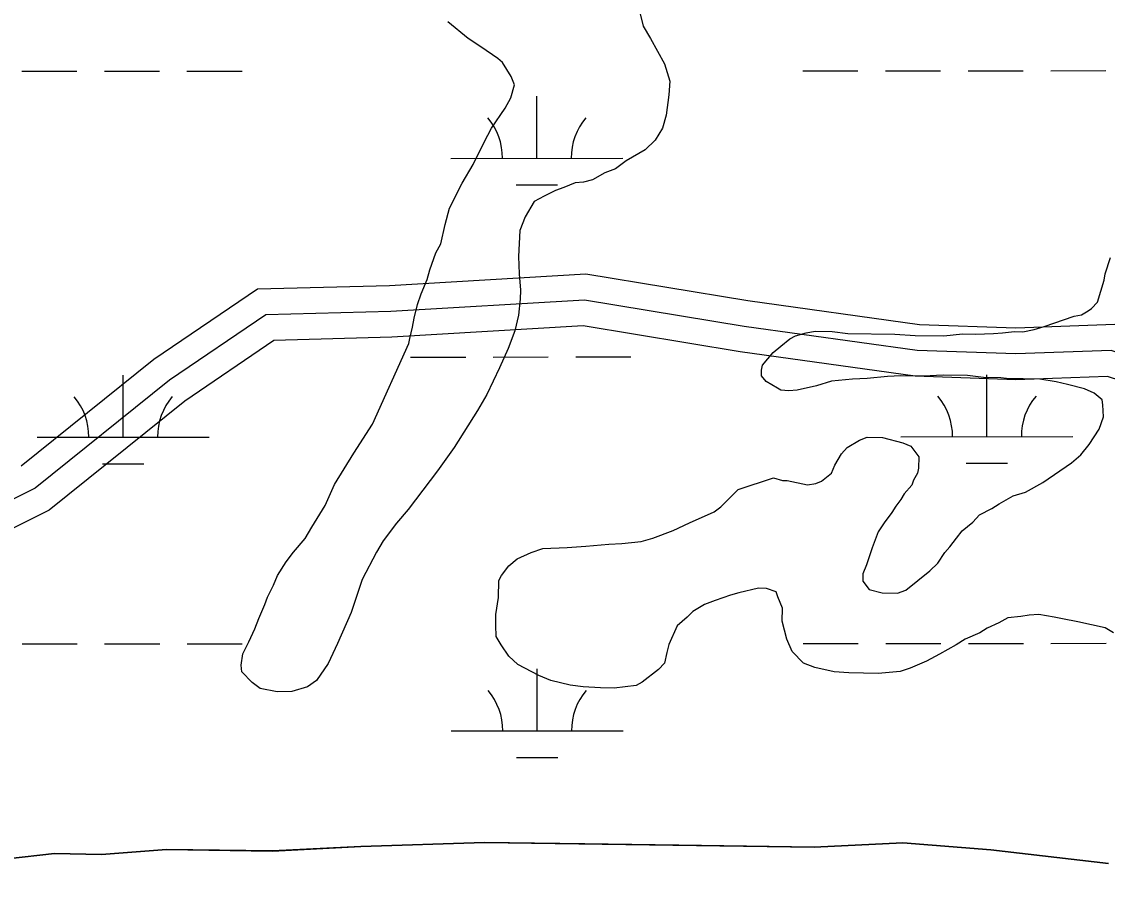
# Model space of a CAD drawing. Extents: x 3279314 to 3317160, y 734079 to 759431.
# Drawn here: x 3295926 to 3296557, y 740246 to 740746 of the extents above; entities that cross this region are included whole.
import ezdxf

# ---------------------------------------------------------------- set-up
doc = ezdxf.new("R2010")
doc.units = 0
for name, color, linetype in [('V-ROAD-CNTR', 7, 'Continuous'), ('V-SITE-VEGE', 7, 'Continuous'), ('V-TOPO-SHOR', 7, 'Continuous'), ('V-WETL-SWMP', 7, 'Continuous')]:
    doc.layers.add(name, color=color, linetype=linetype)

msp = doc.modelspace()

# ---------------------------------------------------------------- linework, layer by layer
at = {"layer": 'V-ROAD-CNTR'}
for points in [[(3297070.21, 740273.11), (3297013.38, 740298.88), (3296959.69, 740327.99), (3296897.87, 740377.31), (3296850.89, 740412.21), (3296790.49, 740455.35), (3296751.49, 740486.96), (3296714.12, 740510.49), (3296674.08, 740530.51), (3296623.05, 740549.56), (3296560.89, 740569.81), (3296503.44, 740567.74), (3296447.43, 740569.69), (3296347.74, 740583.55), (3296253.62, 740599.13), (3296139.53, 740592.38), (3296062.73, 740590.26), (3296002.61, 740549.47), (3295925.41, 740487.44)], [(3297064.02, 740259.44), (3297006.7, 740285.44), (3296951.37, 740315.43), (3296888.72, 740365.43), (3296842.06, 740400.09), (3296781.4, 740443.41), (3296742.74, 740474.74), (3296706.75, 740497.4), (3296668.09, 740516.73), (3296618.1, 740535.4), (3296558.77, 740554.73), (3296503.45, 740552.73), (3296446.13, 740554.73), (3296345.48, 740568.72), (3296252.83, 740584.05), (3296140.18, 740577.39), (3296067.53, 740575.39), (3296011.54, 740537.4), (3295933.55, 740474.74), (3295846.9, 740431.41)], [(3297064.02, 740259.44), (3297006.7, 740285.44), (3296951.37, 740315.43), (3296888.72, 740365.43), (3296842.06, 740400.09), (3296781.4, 740443.41), (3296742.74, 740474.74), (3296706.75, 740497.4), (3296668.09, 740516.73), (3296618.1, 740535.4), (3296558.77, 740554.73), (3296503.45, 740552.73), (3296446.13, 740554.73), (3296345.48, 740568.72), (3296252.83, 740584.05), (3296140.18, 740577.39), (3296067.53, 740575.39), (3296011.54, 740537.4), (3295933.55, 740474.74), (3295846.9, 740431.41)], [(3297057.82, 740245.78), (3297000.01, 740272), (3296943.06, 740302.88), (3296879.56, 740353.54), (3296833.23, 740387.96), (3296772.31, 740431.47), (3296733.99, 740462.52), (3296699.38, 740484.32), (3296662.09, 740502.96), (3296613.15, 740521.23), (3296556.66, 740539.64), (3296503.46, 740537.72), (3296444.83, 740539.76), (3296343.22, 740553.89), (3296252.04, 740568.98), (3296140.83, 740562.4), (3296072.32, 740560.52), (3296020.46, 740525.32), (3295941.69, 740462.04), (3295854.21, 740418.3)]]:
    msp.add_lwpolyline(points, dxfattribs=at)
at = {"layer": 'V-SITE-VEGE'}
for p, q in [((3296285.15, 740750.34), (3296286.91, 740743.21)), ((3296185.1, 740736.06), (3296173.44, 740745.73)), ((3296286.91, 740743.21), (3296291.04, 740736.04)), ((3296192.58, 740731.2), (3296185.1, 740736.06)), ((3296291.04, 740736.04), (3296299.29, 740721.23)), ((3296202.38, 740724.4), (3296192.58, 740731.2)), ((3296205.18, 740721.98), (3296202.38, 740724.4)), ((3296210.24, 740713.85), (3296205.18, 740721.98)), ((3296299.29, 740721.23), (3296302.42, 740711.24)), ((3296212.04, 740709.09), (3296210.24, 740713.85)), ((3296302.42, 740711.24), (3296301.8, 740703.21)), ((3296210.02, 740701.55), (3296212.04, 740709.09)), ((3296206.59, 740695.47), (3296210.02, 740701.55)), ((3296301.8, 740703.21), (3296300.17, 740691.42)), ((3296198.82, 740683.79), (3296206.59, 740695.47)), ((3296300.17, 740691.42), (3296298.14, 740683.89)), ((3296194.42, 740675.82), (3296198.82, 740683.79)), ((3296298.14, 740683.89), (3296293.76, 740676.87)), ((3296188.03, 740662.7), (3296194.42, 740675.82)), ((3296293.76, 740676.87), (3296287.98, 740671.3)), ((3296287.98, 740671.3), (3296276.99, 740664.88)), ((3296181.69, 740651.93), (3296188.03, 740662.7)), ((3296270.76, 740660.26), (3296264.57, 740658.01)), ((3296276.99, 740664.88), (3296270.76, 740660.26)), ((3296257.4, 740653.88), (3296252.17, 740652.55)), ((3296264.57, 740658.01), (3296257.4, 740653.88)), ((3296174.33, 740637.4), (3296181.69, 740651.93)), ((3296236, 740647.64), (3296229.32, 740644.45)), ((3296240.77, 740649.45), (3296236, 740647.64)), ((3296247.43, 740652.16), (3296240.77, 740649.45)), ((3296252.17, 740652.55), (3296247.43, 740652.16)), ((3296223.59, 740641.24), (3296218.23, 740632.35)), ((3296229.32, 740644.45), (3296223.59, 740641.24)), ((3296171.8, 740627.99), (3296174.33, 740637.4)), ((3296169.23, 740616.68), (3296171.8, 740627.99)), ((3296218.23, 740632.35), (3296215.25, 740624.37)), ((3296215.25, 740624.37), (3296214.5, 740609.24)), ((3296166.3, 740611.53), (3296169.23, 740616.68)), ((3296162.81, 740601.66), (3296166.3, 740611.53)), ((3296214.5, 740609.24), (3296214.79, 740599.31)), ((3296555.33, 740599.32), (3296558.34, 740608.73)), ((3296161.29, 740596.01), (3296162.81, 740601.66)), ((3296214.79, 740599.31), (3296215.57, 740589.83)), ((3296554.8, 740595.55), (3296555.33, 740599.32)), ((3296157.82, 740587.56), (3296161.29, 740596.01)), ((3296550.78, 740582.85), (3296554.8, 740595.55)), ((3296155.82, 740581.45), (3296157.82, 740587.56)), ((3296215.48, 740584.63), (3296214.36, 740575.19)), ((3296215.57, 740589.83), (3296215.48, 740584.63)), ((3296153.79, 740573.45), (3296155.82, 740581.45)), ((3296541.66, 740575.45), (3296545.49, 740577.74)), ((3296545.49, 740577.74), (3296547.4, 740579.13)), ((3296547.4, 740579.13), (3296550.78, 740582.85)), ((3296152.75, 740568.26), (3296153.79, 740573.45)), ((3296214.36, 740575.19), (3296212.31, 740566.24)), ((3296519.79, 740568.75), (3296537.39, 740574.58)), ((3296537.39, 740574.58), (3296541.66, 740575.45)), ((3296151.21, 740561.67), (3296152.75, 740568.26)), ((3296212.31, 740566.24), (3296208.34, 740555.91)), ((3296375.43, 740563.31), (3296381.61, 740565.08)), ((3296381.61, 740565.08), (3296386.83, 740565.94)), ((3296386.83, 740565.94), (3296396.76, 740565.76)), ((3296396.76, 740565.76), (3296405.72, 740564.65)), ((3296490.38, 740564.55), (3296495.6, 740564.92)), ((3296495.6, 740564.92), (3296502.7, 740565.74)), ((3296502.7, 740565.74), (3296507.43, 740565.66)), ((3296507.43, 740565.66), (3296514.08, 740566.95)), ((3296514.08, 740566.95), (3296519.79, 740568.75)), ((3296129.5, 740511.92), (3296150.69, 740558.84)), ((3296150.69, 740558.84), (3296151.21, 740561.67)), ((3296366.81, 740557.31), (3296372.09, 740561.47)), ((3296372.09, 740561.47), (3296375.43, 740563.31)), ((3296405.72, 740564.65), (3296433.15, 740564.16)), ((3296433.15, 740564.16), (3296444.96, 740563.47)), ((3296444.96, 740563.47), (3296461.51, 740563.17)), ((3296461.51, 740563.17), (3296472.41, 740564.4)), ((3296472.41, 740564.4), (3296479.97, 740564.26)), ((3296479.97, 740564.26), (3296490.38, 740564.55)), ((3296208.34, 740555.91), (3296203.4, 740544.65)), ((3296356.2, 740546.15), (3296362.48, 740553.61)), ((3296362.48, 740553.61), (3296366.81, 740557.31)), ((3296355.68, 740543.32), (3296356.2, 740546.15)), ((3296203.4, 740544.65), (3296196.03, 740529.17)), ((3296355.62, 740540.01), (3296355.68, 740543.32)), ((3296358.4, 740536.65), (3296355.62, 740540.01)), ((3296428.92, 740539.64), (3296417.08, 740538.43)), ((3296436.5, 740539.97), (3296428.92, 740539.64)), ((3296449.74, 740539.73), (3296436.5, 740539.97)), ((3296461.1, 740540.48), (3296449.74, 740539.73)), ((3296475.29, 740540.22), (3296461.1, 740540.48)), ((3296484.72, 740539.11), (3296475.29, 740540.22)), ((3296364.95, 740532.75), (3296358.4, 740536.65)), ((3296387.68, 740534.23), (3296376.28, 740531.6)), ((3296396.24, 740536.92), (3296387.68, 740534.23)), ((3296408.56, 740538.11), (3296396.24, 740536.92)), ((3296417.08, 740538.43), (3296408.56, 740538.11)), ((3296494.66, 740538.93), (3296484.72, 740539.11)), ((3296497.96, 740538.4), (3296494.66, 740538.93)), ((3296517.34, 740538.05), (3296497.96, 740538.4)), ((3296526.77, 740536.46), (3296517.34, 740538.05)), ((3296533.37, 740534.92), (3296526.77, 740536.46)), ((3296543.25, 740532.38), (3296533.37, 740534.92)), ((3296196.03, 740529.17), (3296190.66, 740519.81)), ((3296366.82, 740531.77), (3296364.95, 740532.75)), ((3296371.54, 740531.21), (3296366.82, 740531.77)), ((3296376.28, 740531.6), (3296371.54, 740531.21)), ((3296548.88, 740529.91), (3296543.25, 740532.38)), ((3296553.54, 740526.04), (3296548.88, 740529.91)), ((3296553.97, 740523.2), (3296553.54, 740526.04)), ((3296554.31, 740516.1), (3296553.97, 740523.2)), ((3296190.66, 740519.81), (3296177.03, 740498.3)), ((3296551.82, 740509.05), (3296554.31, 740516.1)), ((3296118.79, 740495.09), (3296129.5, 740511.92)), ((3296545.98, 740500.16), (3296551.82, 740509.05)), ((3296405.48, 740498.44), (3296412.65, 740502.57)), ((3296412.65, 740502.57), (3296416.94, 740504.38)), ((3296416.94, 740504.38), (3296425.92, 740504.22)), ((3296425.92, 740504.22), (3296437.69, 740501.17)), ((3296177.03, 740498.3), (3296167.33, 740484.76)), ((3296402.1, 740494.72), (3296405.48, 740498.44)), ((3296437.69, 740501.17), (3296442.38, 740499.2)), ((3296442.38, 740499.2), (3296447, 740492.96)), ((3296541.14, 740494.1), (3296545.98, 740500.16)), ((3296107.59, 740476.84), (3296118.79, 740495.09)), ((3296398.2, 740488.17), (3296402.1, 740494.72)), ((3296447, 740492.96), (3296446.88, 740486.34)), ((3296519.1, 740477.95), (3296535.86, 740489.47)), ((3296535.86, 740489.47), (3296541.14, 740494.1)), ((3296167.33, 740484.76), (3296150.37, 740462.36)), ((3296390.46, 740478.84), (3296396.22, 740483.47)), ((3296396.22, 740483.47), (3296398.2, 740488.17)), ((3296446.36, 740483.51), (3296443.92, 740479.3)), ((3296446.88, 740486.34), (3296446.36, 740483.51)), ((3296102.17, 740464.65), (3296107.59, 740476.84)), ((3296342.13, 740474.04), (3296362.59, 740480.76)), ((3296362.59, 740480.76), (3296367.77, 740479.25)), ((3296367.77, 740479.25), (3296370.6, 740479.2)), ((3296370.6, 740479.2), (3296382.38, 740476.62)), ((3296382.38, 740476.62), (3296387.13, 740477.49)), ((3296387.13, 740477.49), (3296390.46, 740478.84)), ((3296442.92, 740476.48), (3296438.57, 740471.36)), ((3296443.92, 740479.3), (3296442.92, 740476.48)), ((3296509.06, 740472.45), (3296519.1, 740477.95)), ((3296332.02, 740463.82), (3296342.13, 740474.04)), ((3296438.57, 740471.36), (3296436.62, 740468.08)), ((3296493.81, 740465.63), (3296501.93, 740470.22)), ((3296501.93, 740470.22), (3296509.06, 740472.45)), ((3296094.37, 740452.02), (3296102.17, 740464.65)), ((3296433.71, 740464.35), (3296431.28, 740460.61)), ((3296436.62, 740468.08), (3296433.71, 740464.35)), ((3296489.5, 740462.87), (3296493.81, 740465.63)), ((3296150.37, 740462.36), (3296143.6, 740454.44)), ((3296313.88, 740454.68), (3296328.18, 740461.05)), ((3296328.18, 740461.05), (3296332.02, 740463.82)), ((3296431.28, 740460.61), (3296426.92, 740454.54)), ((3296478.48, 740455.03), (3296482.34, 740459.22)), ((3296482.34, 740459.22), (3296489.5, 740462.87)), ((3296090.47, 740445.47), (3296094.37, 740452.02)), ((3296143.6, 740454.44), (3296135.85, 740444.18)), ((3296304.34, 740450.12), (3296313.88, 740454.68)), ((3296426.92, 740454.54), (3296423.51, 740449.4)), ((3296472.24, 740449.94), (3296478.48, 740455.03)), ((3296083.7, 740437.55), (3296090.47, 740445.47)), ((3296285.78, 740443.84), (3296292.43, 740445.61)), ((3296292.43, 740445.61), (3296304.34, 740450.12)), ((3296423.51, 740449.4), (3296420.03, 740440)), ((3296464.98, 740440.61), (3296468.85, 740445.74)), ((3296468.85, 740445.74), (3296472.24, 740449.94)), ((3296135.85, 740444.18), (3296131.95, 740437.62)), ((3296221.81, 740437.42), (3296228.47, 740439.67)), ((3296228.47, 740439.67), (3296242.68, 740440.36)), ((3296242.68, 740440.36), (3296253.57, 740441.11)), ((3296253.57, 740441.11), (3296266.83, 740442.29)), ((3296266.83, 740442.29), (3296274.4, 740442.62)), ((3296274.4, 740442.62), (3296285.78, 740443.84)), ((3296420.03, 740440), (3296416.55, 740430.13)), ((3296462.08, 740437.35), (3296464.98, 740440.61)), ((3296079.35, 740431.95), (3296083.7, 740437.55)), ((3296131.95, 740437.62), (3296123.62, 740421.69)), ((3296208.9, 740429.61), (3296213.7, 740433.78)), ((3296213.7, 740433.78), (3296221.81, 740437.42)), ((3296458.19, 740431.27), (3296462.08, 740437.35)), ((3296074.47, 740424), (3296079.35, 740431.95)), ((3296204.54, 740424.02), (3296208.9, 740429.61)), ((3296416.55, 740430.13), (3296414.56, 740424.96)), ((3296439.46, 740415.53), (3296453.37, 740426.63)), ((3296453.37, 740426.63), (3296458.19, 740431.27)), ((3296072.01, 740418.36), (3296074.47, 740424)), ((3296123.62, 740421.69), (3296117.12, 740402.42)), ((3296202.89, 740411.28), (3296203.07, 740421.2)), ((3296203.07, 740421.2), (3296204.54, 740424.02)), ((3296414.56, 740424.96), (3296414.48, 740420.71)), ((3296414.48, 740420.71), (3296418.18, 740415.91)), ((3296068.57, 740411.33), (3296072.01, 740418.36)), ((3296342.47, 740413.97), (3296337.71, 740412.63)), ((3296353.87, 740416.6), (3296342.47, 740413.97)), ((3296358.6, 740416.51), (3296353.87, 740416.6)), ((3296364.24, 740414.52), (3296358.6, 740416.51)), ((3296365.13, 740411.67), (3296364.24, 740414.52)), ((3296418.18, 740415.91), (3296425.71, 740413.89)), ((3296425.71, 740413.89), (3296434.7, 740413.72)), ((3296434.7, 740413.72), (3296439.46, 740415.53)), ((3296063.62, 740399.12), (3296067.07, 740407.1)), ((3296067.07, 740407.1), (3296068.57, 740411.33)), ((3296201.3, 740401.37), (3296202.89, 740411.28)), ((3296322.48, 740407.23), (3296315.79, 740403.1)), ((3296328.67, 740409.48), (3296322.48, 740407.23)), ((3296337.71, 740412.63), (3296328.67, 740409.48)), ((3296367.85, 740405), (3296365.13, 740411.67)), ((3296117.12, 740402.42), (3296109.23, 740384.59)), ((3296201.18, 740395.23), (3296201.3, 740401.37)), ((3296315.79, 740403.1), (3296312.42, 740399.85)), ((3296367.71, 740397.43), (3296367.85, 740405)), ((3296511.09, 740401), (3296506.34, 740400.14)), ((3296516.77, 740401.37), (3296511.09, 740401)), ((3296525.73, 740399.79), (3296516.77, 740401.37)), ((3296061.14, 740393.02), (3296063.62, 740399.12)), ((3296201.54, 740388.6), (3296201.18, 740395.23)), ((3296306.65, 740394.75), (3296301.73, 740383.96)), ((3296312.42, 740399.85), (3296306.65, 740394.75)), ((3296370.36, 740386.98), (3296367.71, 740397.43)), ((3296493.51, 740396.58), (3296486.83, 740393.39)), ((3296498.76, 740399.32), (3296493.51, 740396.58)), ((3296506.34, 740400.14), (3296498.76, 740399.32)), ((3296530.44, 740398.76), (3296525.73, 740399.79)), ((3296539.4, 740397.17), (3296530.44, 740398.76)), ((3296555.42, 740393.58), (3296539.4, 740397.17)), ((3296057.7, 740385.52), (3296061.14, 740393.02)), ((3296204.29, 740383.82), (3296201.54, 740388.6)), ((3296482.52, 740390.63), (3296473.94, 740387)), ((3296486.83, 740393.39), (3296482.52, 740390.63)), ((3296560.09, 740390.65), (3296555.42, 740393.58)), ((3296054.26, 740378.48), (3296057.7, 740385.52)), ((3296109.23, 740384.59), (3296103.82, 740372.86)), ((3296208.9, 740377.12), (3296204.29, 740383.82)), ((3296301.73, 740383.96), (3296300.7, 740379.25)), ((3296373.54, 740379.82), (3296370.36, 740386.98)), ((3296468.68, 740383.79), (3296459.12, 740378.28)), ((3296473.94, 740387), (3296468.68, 740383.79)), ((3296053.2, 740371.88), (3296054.26, 740378.48)), ((3296214.02, 740372.29), (3296208.9, 740377.12)), ((3296300.7, 740379.25), (3296299.17, 740373.12)), ((3296380.04, 740373.08), (3296373.54, 740379.82)), ((3296459.12, 740378.28), (3296451.48, 740374.16)), ((3296053.6, 740368.09), (3296053.2, 740371.88)), ((3296103.82, 740372.86), (3296097.02, 740363.05)), ((3296226.2, 740365.92), (3296214.02, 740372.29)), ((3296295.79, 740369.4), (3296286.2, 740362.01)), ((3296299.17, 740373.12), (3296295.79, 740369.4)), ((3296386.62, 740370.6), (3296380.04, 740373.08)), ((3296397.93, 740368.04), (3296386.62, 740370.6)), ((3296441.95, 740370.08), (3296436.24, 740368.29)), ((3296451.48, 740374.16), (3296441.95, 740370.08)), ((3296059.64, 740361.83), (3296053.6, 740368.09)), ((3296097.02, 740363.05), (3296091.75, 740359.36)), ((3296233.24, 740362.96), (3296226.2, 740365.92)), ((3296244.54, 740360.39), (3296233.24, 740362.96)), ((3296406.43, 740367.41), (3296397.93, 740368.04)), ((3296423.45, 740367.1), (3296406.43, 740367.41)), ((3296436.24, 740368.29), (3296423.45, 740367.1)), ((3296064.3, 740358.44), (3296059.64, 740361.83)), ((3296074.2, 740356.36), (3296064.3, 740358.44)), ((3296082.72, 740356.69), (3296074.2, 740356.36)), ((3296091.75, 740359.36), (3296082.72, 740356.69)), ((3296252.09, 740359.31), (3296244.54, 740360.39)), ((3296262.01, 740358.66), (3296252.09, 740359.31)), ((3296270.05, 740358.51), (3296262.01, 740358.66)), ((3296282.85, 740360.18), (3296270.05, 740358.51)), ((3296286.2, 740362.01), (3296282.85, 740360.18)), ((3296122.83, 740266.61), (3296194.73, 740268.96)), ((3296194.73, 740268.96), (3296386.32, 740266.1)), ((3296386.32, 740266.1), (3296437.69, 740268.76)), ((3296437.69, 740268.76), (3296488.96, 740264.57)), ((3295917.4, 740259.41), (3295944.82, 740262.43)), ((3295944.82, 740262.43), (3295972.19, 740262.02)), ((3295972.19, 740262.02), (3296009.88, 740264.88)), ((3296009.88, 740264.88), (3296071.46, 740263.96)), ((3296071.46, 740263.96), (3296122.83, 740266.61)), ((3296488.96, 740264.57), (3296557.28, 740256.7))]:
    msp.add_line(p, q, dxfattribs=at)
at = {"layer": 'V-TOPO-SHOR'}
msp.add_lwpolyline([(3296557.28, 740256.7), (3296488.96, 740264.57), (3296437.69, 740268.76), (3296386.32, 740266.1), (3296307.63, 740267.28), (3296252.89, 740268.09), (3296194.73, 740268.96), (3296122.83, 740266.61), (3296071.46, 740263.96), (3296009.88, 740264.88), (3295972.19, 740262.02), (3295944.82, 740262.43), (3295917.4, 740259.41)], dxfattribs=at)
at = {"layer": 'V-WETL-SWMP'}
for p, q in [((3295925.77, 740716.97), (3295957.77, 740716.98)), ((3295973.77, 740716.99), (3296005.77, 740717.01)), ((3296021.77, 740717.01), (3296053.77, 740717.03)), ((3296379.67, 740717.2), (3296411.67, 740717.21)), ((3296427.67, 740717.22), (3296459.67, 740717.24)), ((3296475.67, 740717.25), (3296507.67, 740717.26)), ((3296523.67, 740717.27), (3296555.67, 740717.29)), ((3296225.11, 740666.38), (3296225.09, 740702.38)), ((3296175.11, 740666.35), (3296275.11, 740666.4)), ((3296213.11, 740650.94), (3296237.11, 740650.95)), ((3296151.76, 740550.91), (3296183.76, 740550.92)), ((3296199.76, 740550.93), (3296231.76, 740550.95)), ((3296247.76, 740550.96), (3296279.76, 740550.97)), ((3295984.72, 740504.39), (3295984.7, 740540.39)), ((3296486.62, 740504.65), (3296486.61, 740540.65)), ((3295934.72, 740504.37), (3296034.72, 740504.42)), ((3296436.62, 740504.62), (3296536.62, 740504.67)), ((3296474.63, 740489.21), (3296498.63, 740489.22)), ((3295972.72, 740488.96), (3295996.72, 740488.97)), ((3295925.93, 740384.29), (3295957.93, 740384.31)), ((3295973.93, 740384.32), (3296005.93, 740384.33)), ((3296021.93, 740384.34), (3296053.93, 740384.36)), ((3296379.84, 740384.52), (3296411.84, 740384.54)), ((3296427.84, 740384.55), (3296459.84, 740384.56)), ((3296475.84, 740384.57), (3296507.84, 740384.59)), ((3296523.84, 740384.6), (3296555.84, 740384.61)), ((3296225.27, 740333.7), (3296225.26, 740369.7)), ((3296175.27, 740333.68), (3296275.27, 740333.73)), ((3296213.28, 740318.27), (3296237.28, 740318.28)), ((3296122.84, 740266.61), (3296194.73, 740268.96)), ((3296122.84, 740266.61), (3296194.73, 740268.96)), ((3296194.73, 740268.96), (3296386.32, 740266.1)), ((3296194.73, 740268.96), (3296386.32, 740266.1)), ((3296386.32, 740266.1), (3296437.69, 740268.75)), ((3296386.32, 740266.1), (3296437.69, 740268.75)), ((3296437.69, 740268.75), (3296488.96, 740264.57)), ((3296437.69, 740268.75), (3296488.96, 740264.57)), ((3295917.41, 740259.41), (3295944.83, 740262.42)), ((3295917.41, 740259.41), (3295944.83, 740262.42)), ((3295944.83, 740262.42), (3295972.2, 740262.01)), ((3295944.83, 740262.42), (3295972.2, 740262.01)), ((3295972.2, 740262.01), (3296009.88, 740264.87)), ((3295972.2, 740262.01), (3296009.88, 740264.87)), ((3296009.88, 740264.87), (3296071.47, 740263.95)), ((3296009.88, 740264.87), (3296071.47, 740263.95)), ((3296071.47, 740263.95), (3296122.84, 740266.61)), ((3296071.47, 740263.95), (3296122.84, 740266.61)), ((3296488.96, 740264.57), (3296557.29, 740256.7)), ((3296488.96, 740264.57), (3296557.29, 740256.7))]:
    msp.add_line(p, q, dxfattribs=at)
for centre, start, end in [((3296169.86, 740666.82), 359.25735, 40.80101), ((3296280.35, 740666.88), 139.25734, 180.801), ((3295929.47, 740504.84), 359.25735, 40.80101), ((3296039.96, 740504.9), 139.25734, 180.801), ((3296431.38, 740505.09), 359.25735, 40.80101), ((3296541.87, 740505.15), 139.25734, 180.801), ((3296170.03, 740334.15), 359.25735, 40.80101), ((3296280.52, 740334.21), 139.25734, 180.801)]:
    msp.add_arc(centre, 35.25, start, end, dxfattribs=at)

doc.saveas('drawing.dxf')
